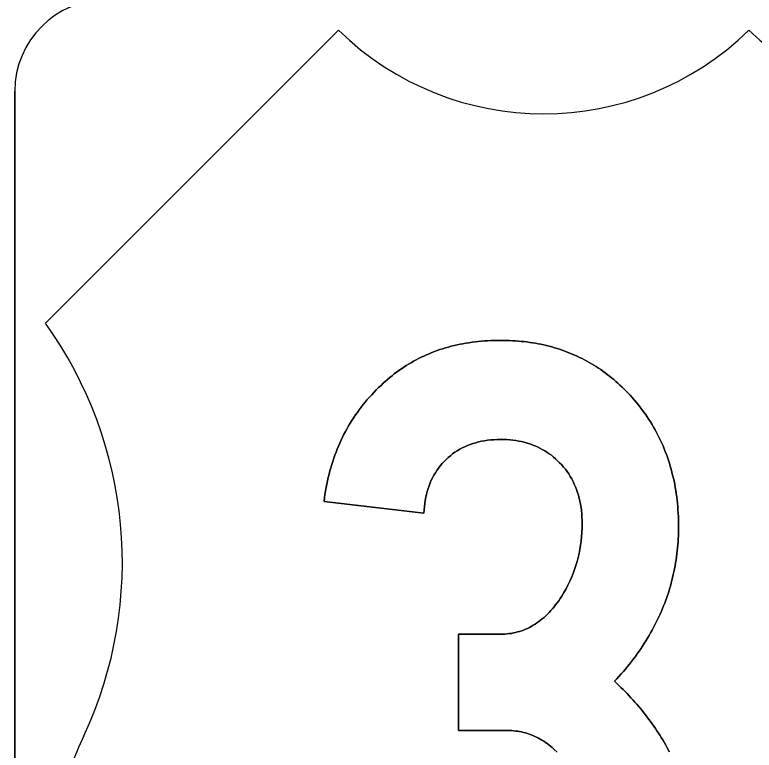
# Model space of a CAD drawing. Extents: x 10133 to 81668, y 5524 to 11018.
# Drawn here: x 28545.9 to 28596.2, y 9488.7 to 9538.8 of the extents above; entities that cross this region are included whole.
import ezdxf

# ---------------------------------------------------------------- set-up
doc = ezdxf.new("R2010")
doc.units = 0
doc.layers.add('DisPlatData', color=7, linetype='Continuous')

msp = doc.modelspace()

# ---------------------------------------------------------------- linework, layer by layer
at = {"layer": 'DisPlatData'}
for p, q in [((28547.947, 9517.778), (28567.912, 9537.745)), ((28567.912, 9537.745), (28547.947, 9517.778)), ((28545.863, 9533.578), (28545.863, 9446.078)), ((28545.863, 9533.578), (28545.863, 9533.578)), ((28545.863, 9533.578), (28545.863, 9446.078)), ((28545.863, 9446.078), (28545.863, 9533.578)), ((28545.863, 9533.578), (28545.863, 9533.578)), ((28545.863, 9446.078), (28545.863, 9533.578)), ((28577.649, 9509.725), (28577.449, 9509.681)), ((28550.566, 9489.666), (28550.568, 9489.665)), ((28550.568, 9489.665), (28550.566, 9489.666))]:
    msp.add_line(p, q, dxfattribs=at)
for points in [[(28595.862, 9537.745), (28595.863, 9537.745)], [(28580.358, 9516.535), (28580.162, 9516.553), (28579.966, 9516.568), (28579.766, 9516.581), (28579.562, 9516.591), (28579.362, 9516.598), (28579.154, 9516.602), (28578.949, 9516.603), (28578.729, 9516.602), (28578.504, 9516.597), (28578.287, 9516.589), (28578.066, 9516.578), (28577.849, 9516.563), (28577.637, 9516.546), (28577.424, 9516.525), (28577.212, 9516.502), (28577.004, 9516.475), (28576.795, 9516.445), (28576.591, 9516.411), (28576.387, 9516.375), (28576.187, 9516.335), (28575.983, 9516.293), (28575.787, 9516.247), (28575.591, 9516.198), (28575.395, 9516.145), (28575.204, 9516.09), (28575.012, 9516.031), (28574.82, 9515.97), (28574.633, 9515.905), (28574.445, 9515.837), (28574.262, 9515.765), (28574.079, 9515.691), (28573.899, 9515.613), (28573.72, 9515.533), (28573.545, 9515.448), (28573.37, 9515.361), (28573.195, 9515.271), (28573.024, 9515.178), (28572.854, 9515.081), (28572.687, 9514.981), (28572.52, 9514.878), (28572.354, 9514.772), (28572.191, 9514.663), (28572.029, 9514.55), (28571.87, 9514.435), (28571.712, 9514.316), (28571.558, 9514.194), (28571.404, 9514.069), (28571.254, 9513.941), (28571.099, 9513.809), (28570.954, 9513.675), (28570.808, 9513.537), (28570.641, 9513.38), (28570.483, 9513.221), (28570.324, 9513.06), (28570.174, 9512.898), (28570.024, 9512.732), (28569.874, 9512.565), (28569.733, 9512.396), (28569.595, 9512.224), (28569.458, 9512.051), (28569.324, 9511.875), (28569.195, 9511.698), (28569.07, 9511.518), (28568.945, 9511.336), (28568.829, 9511.152), (28568.712, 9510.966), (28568.599, 9510.778), (28568.491, 9510.588), (28568.383, 9510.395), (28568.283, 9510.2), (28568.183, 9510.004), (28568.087, 9509.805), (28567.995, 9509.605), (28567.908, 9509.402), (28567.824, 9509.197), (28567.741, 9508.99), (28567.662, 9508.78), (28567.587, 9508.569), (28567.516, 9508.356), (28567.449, 9508.14), (28567.383, 9507.923), (28567.324, 9507.703), (28567.266, 9507.482), (28567.212, 9507.258), (28567.158, 9507.032), (28567.112, 9506.804), (28567.066, 9506.574), (28567.029, 9506.342), (28566.991, 9506.108), (28566.958, 9505.871), (28566.924, 9505.633), (28573.729, 9504.818), (28573.741, 9505.046), (28573.762, 9505.269), (28573.787, 9505.487), (28573.82, 9505.701), (28573.858, 9505.91), (28573.904, 9506.114), (28573.958, 9506.313), (28574.016, 9506.508)], [(28574.016, 9506.508), (28573.958, 9506.313), (28573.904, 9506.114), (28573.858, 9505.91), (28573.82, 9505.701), (28573.787, 9505.487), (28573.762, 9505.269), (28573.741, 9505.046), (28573.729, 9504.818), (28566.924, 9505.633), (28566.958, 9505.871), (28566.991, 9506.108), (28567.029, 9506.342), (28567.066, 9506.574), (28567.112, 9506.804), (28567.158, 9507.032), (28567.212, 9507.258), (28567.266, 9507.482), (28567.324, 9507.703), (28567.383, 9507.923), (28567.449, 9508.14), (28567.516, 9508.356), (28567.587, 9508.569), (28567.662, 9508.78), (28567.741, 9508.99), (28567.824, 9509.197), (28567.908, 9509.402), (28567.995, 9509.605), (28568.087, 9509.805), (28568.183, 9510.004), (28568.283, 9510.2), (28568.383, 9510.395), (28568.491, 9510.588), (28568.599, 9510.778), (28568.712, 9510.966), (28568.829, 9511.152), (28568.945, 9511.336), (28569.07, 9511.518), (28569.195, 9511.698), (28569.324, 9511.875), (28569.458, 9512.051), (28569.595, 9512.224), (28569.733, 9512.396), (28569.874, 9512.565), (28570.024, 9512.732), (28570.174, 9512.898), (28570.324, 9513.06), (28570.483, 9513.221), (28570.641, 9513.38), (28570.808, 9513.537), (28570.954, 9513.675), (28571.099, 9513.809), (28571.254, 9513.941), (28571.404, 9514.069), (28571.558, 9514.194), (28571.712, 9514.316), (28571.87, 9514.435), (28572.029, 9514.55), (28572.191, 9514.663), (28572.354, 9514.772), (28572.52, 9514.878), (28572.687, 9514.981), (28572.854, 9515.081), (28573.024, 9515.178), (28573.195, 9515.271), (28573.37, 9515.361), (28573.545, 9515.448), (28573.72, 9515.533), (28573.899, 9515.613), (28574.079, 9515.691), (28574.262, 9515.765), (28574.445, 9515.837), (28574.633, 9515.905), (28574.82, 9515.97), (28575.012, 9516.031), (28575.204, 9516.09), (28575.395, 9516.145), (28575.591, 9516.198), (28575.787, 9516.247), (28575.983, 9516.293), (28576.187, 9516.335), (28576.387, 9516.375), (28576.591, 9516.411), (28576.795, 9516.445), (28577.004, 9516.475), (28577.212, 9516.502), (28577.424, 9516.525), (28577.637, 9516.546), (28577.849, 9516.563), (28578.066, 9516.578), (28578.287, 9516.589), (28578.504, 9516.597), (28578.729, 9516.602), (28578.949, 9516.603), (28579.154, 9516.602), (28579.362, 9516.598), (28579.562, 9516.591), (28579.766, 9516.581), (28579.966, 9516.568), (28580.162, 9516.553), (28580.358, 9516.535)], [(28590.958, 9502.046), (28590.983, 9502.25), (28591.004, 9502.455), (28591.02, 9502.66), (28591.037, 9502.866), (28591.049, 9503.073), (28591.058, 9503.28), (28591.066, 9503.489), (28591.07, 9503.698), (28591.07, 9503.908), (28591.07, 9504.14), (28591.066, 9504.371), (28591.058, 9504.6), (28591.045, 9504.828), (28591.033, 9505.054), (28591.016, 9505.278), (28590.995, 9505.5), (28590.97, 9505.721), (28590.945, 9505.94), (28590.916, 9506.157), (28590.883, 9506.373), (28590.845, 9506.587), (28590.808, 9506.799), (28590.766, 9507.01), (28590.72, 9507.219), (28590.67, 9507.426), (28590.62, 9507.632), (28590.566, 9507.836), (28590.508, 9508.038), (28590.445, 9508.239), (28590.383, 9508.438), (28590.316, 9508.635), (28590.245, 9508.83), (28590.17, 9509.024), (28590.095, 9509.217), (28590.016, 9509.407), (28589.933, 9509.596), (28589.845, 9509.783), (28589.758, 9509.969), (28589.666, 9510.153), (28589.57, 9510.335), (28589.47, 9510.515), (28589.37, 9510.694), (28589.266, 9510.871), (28589.158, 9511.047), (28589.045, 9511.22), (28588.933, 9511.393), (28588.816, 9511.563), (28588.695, 9511.732), (28588.57, 9511.899), (28588.445, 9512.064), (28588.316, 9512.228), (28588.183, 9512.39), (28588.045, 9512.55), (28587.908, 9512.709), (28587.766, 9512.866), (28587.633, 9513.009), (28587.495, 9513.148), (28587.362, 9513.285), (28587.224, 9513.419), (28587.083, 9513.55), (28586.945, 9513.679), (28586.804, 9513.805), (28586.658, 9513.928), (28586.512, 9514.048), (28586.366, 9514.165), (28586.22, 9514.28), (28586.07, 9514.392), (28585.92, 9514.501), (28585.77, 9514.608), (28585.616, 9514.711), (28585.462, 9514.812), (28585.304, 9514.91), (28585.149, 9515.005), (28584.987, 9515.098), (28584.829, 9515.188), (28584.666, 9515.275), (28584.504, 9515.359), (28584.337, 9515.441), (28584.174, 9515.52), (28584.004, 9515.596), (28583.837, 9515.669), (28583.666, 9515.74), (28583.495, 9515.807), (28583.32, 9515.872), (28583.145, 9515.934), (28582.97, 9515.994), (28582.795, 9516.05), (28582.616, 9516.104), (28582.437, 9516.155), (28582.254, 9516.204), (28582.07, 9516.249), (28581.887, 9516.292), (28581.699, 9516.332), (28581.512, 9516.37), (28581.324, 9516.404), (28581.133, 9516.436), (28580.941, 9516.465), (28580.749, 9516.491), (28580.554, 9516.515), (28580.358, 9516.535)], [(28580.358, 9516.535), (28580.554, 9516.515), (28580.749, 9516.491), (28580.941, 9516.465), (28581.133, 9516.436), (28581.324, 9516.404), (28581.512, 9516.37), (28581.699, 9516.332), (28581.887, 9516.292), (28582.07, 9516.249), (28582.254, 9516.204), (28582.437, 9516.155), (28582.616, 9516.104), (28582.795, 9516.05), (28582.97, 9515.994), (28583.145, 9515.934), (28583.32, 9515.872), (28583.495, 9515.807), (28583.666, 9515.74), (28583.837, 9515.669), (28584.004, 9515.596), (28584.174, 9515.52), (28584.337, 9515.441), (28584.504, 9515.359), (28584.666, 9515.275), (28584.829, 9515.188), (28584.987, 9515.098), (28585.149, 9515.005), (28585.304, 9514.91), (28585.462, 9514.812), (28585.616, 9514.711), (28585.77, 9514.608), (28585.92, 9514.501), (28586.07, 9514.392), (28586.22, 9514.28), (28586.366, 9514.165), (28586.512, 9514.048), (28586.658, 9513.928), (28586.804, 9513.805), (28586.945, 9513.679), (28587.083, 9513.55), (28587.224, 9513.419), (28587.362, 9513.285), (28587.495, 9513.148), (28587.633, 9513.009), (28587.766, 9512.866), (28587.908, 9512.709), (28588.045, 9512.55), (28588.183, 9512.39), (28588.316, 9512.228), (28588.445, 9512.064), (28588.57, 9511.899), (28588.695, 9511.732), (28588.816, 9511.563), (28588.933, 9511.393), (28589.045, 9511.22), (28589.158, 9511.047), (28589.266, 9510.871), (28589.37, 9510.694), (28589.47, 9510.515), (28589.57, 9510.335), (28589.666, 9510.153), (28589.758, 9509.969), (28589.845, 9509.783), (28589.933, 9509.596), (28590.016, 9509.407), (28590.095, 9509.217), (28590.17, 9509.024), (28590.245, 9508.83), (28590.316, 9508.635), (28590.383, 9508.438), (28590.445, 9508.239), (28590.508, 9508.038), (28590.566, 9507.836), (28590.62, 9507.632), (28590.67, 9507.426), (28590.72, 9507.219), (28590.766, 9507.01), (28590.808, 9506.799), (28590.845, 9506.587), (28590.883, 9506.373), (28590.916, 9506.157), (28590.945, 9505.94), (28590.97, 9505.721), (28590.995, 9505.5), (28591.016, 9505.278), (28591.033, 9505.054), (28591.045, 9504.828), (28591.058, 9504.6), (28591.066, 9504.371), (28591.07, 9504.14), (28591.07, 9503.908), (28591.07, 9503.698), (28591.066, 9503.489), (28591.058, 9503.28), (28591.049, 9503.073), (28591.037, 9502.866), (28591.02, 9502.66), (28591.004, 9502.455), (28590.983, 9502.25), (28590.958, 9502.046)], [(28574.016, 9506.508), (28574.083, 9506.699), (28574.154, 9506.884), (28574.233, 9507.065), (28574.316, 9507.241), (28574.408, 9507.413), (28574.508, 9507.58), (28574.612, 9507.742), (28574.724, 9507.9), (28574.841, 9508.053), (28574.966, 9508.201), (28575.099, 9508.344), (28575.237, 9508.483), (28575.383, 9508.616), (28575.529, 9508.743), (28575.683, 9508.862), (28575.837, 9508.975), (28575.999, 9509.08), (28576.166, 9509.179), (28576.337, 9509.272), (28576.508, 9509.357), (28576.687, 9509.435), (28576.87, 9509.507), (28577.062, 9509.572), (28577.254, 9509.63), (28577.449, 9509.681), (28577.649, 9509.725)], [(28577.449, 9509.681), (28577.254, 9509.63), (28577.062, 9509.572), (28576.87, 9509.507), (28576.687, 9509.435), (28576.508, 9509.357), (28576.337, 9509.272), (28576.166, 9509.179), (28575.999, 9509.08), (28575.837, 9508.975), (28575.683, 9508.862), (28575.529, 9508.743), (28575.383, 9508.616), (28575.237, 9508.483), (28575.099, 9508.344), (28574.966, 9508.201), (28574.841, 9508.053), (28574.724, 9507.9), (28574.612, 9507.742), (28574.508, 9507.58), (28574.408, 9507.413), (28574.316, 9507.241), (28574.233, 9507.065), (28574.154, 9506.884), (28574.083, 9506.699), (28574.016, 9506.508)], [(28577.649, 9509.725), (28577.854, 9509.763), (28578.066, 9509.794), (28578.279, 9509.818), (28578.499, 9509.835), (28578.72, 9509.845), (28578.949, 9509.848), (28579.166, 9509.845), (28579.374, 9509.836), (28579.583, 9509.821), (28579.787, 9509.8), (28579.987, 9509.774), (28580.183, 9509.741), (28580.379, 9509.702), (28580.566, 9509.657), (28580.754, 9509.606), (28580.937, 9509.55), (28581.112, 9509.487), (28581.287, 9509.418), (28581.462, 9509.343), (28581.629, 9509.263), (28581.791, 9509.176), (28581.954, 9509.083), (28582.108, 9508.985), (28582.262, 9508.88), (28582.412, 9508.77), (28582.558, 9508.653), (28582.699, 9508.53), (28582.837, 9508.402), (28582.974, 9508.268), (28583.112, 9508.122), (28583.241, 9507.972), (28583.362, 9507.818), (28583.483, 9507.659), (28583.591, 9507.497), (28583.695, 9507.33), (28583.795, 9507.16), (28583.887, 9506.985), (28583.97, 9506.806), (28584.049, 9506.623), (28584.124, 9506.435), (28584.191, 9506.243), (28584.249, 9506.048), (28584.304, 9505.848), (28584.354, 9505.644), (28584.391, 9505.436), (28584.429, 9505.223), (28584.458, 9505.007), (28584.479, 9504.786), (28584.495, 9504.562), (28584.504, 9504.333), (28584.508, 9504.1), (28584.504, 9503.803), (28584.491, 9503.509), (28584.47, 9503.218), (28584.437, 9502.929), (28584.399, 9502.643), (28584.354, 9502.359), (28584.295, 9502.078), (28584.233, 9501.8), (28584.158, 9501.525), (28584.079, 9501.252), (28583.987, 9500.982), (28583.891, 9500.714), (28583.783, 9500.45), (28583.666, 9500.188), (28583.541, 9499.928), (28583.408, 9499.671), (28583.266, 9499.417), (28583.116, 9499.165), (28583.016, 9499.011), (28582.912, 9498.861), (28582.808, 9498.717), (28582.699, 9498.576), (28582.591, 9498.441)], [(28582.591, 9498.441), (28582.699, 9498.576), (28582.808, 9498.717), (28582.912, 9498.861), (28583.016, 9499.011), (28583.116, 9499.165), (28583.266, 9499.417), (28583.408, 9499.671), (28583.541, 9499.928), (28583.666, 9500.188), (28583.783, 9500.45), (28583.891, 9500.714), (28583.987, 9500.982), (28584.079, 9501.252), (28584.158, 9501.525), (28584.233, 9501.8), (28584.295, 9502.078), (28584.354, 9502.359), (28584.399, 9502.643), (28584.437, 9502.929), (28584.47, 9503.218), (28584.491, 9503.509), (28584.504, 9503.803), (28584.508, 9504.1), (28584.504, 9504.333), (28584.495, 9504.562), (28584.479, 9504.786), (28584.458, 9505.007), (28584.429, 9505.223), (28584.391, 9505.436), (28584.354, 9505.644), (28584.304, 9505.848), (28584.249, 9506.048), (28584.191, 9506.243), (28584.124, 9506.435), (28584.049, 9506.623), (28583.97, 9506.806), (28583.887, 9506.985), (28583.795, 9507.16), (28583.695, 9507.33), (28583.591, 9507.497), (28583.483, 9507.659), (28583.362, 9507.818), (28583.241, 9507.972), (28583.112, 9508.122), (28582.974, 9508.268), (28582.837, 9508.402), (28582.699, 9508.53), (28582.558, 9508.653), (28582.412, 9508.77), (28582.262, 9508.88), (28582.108, 9508.985), (28581.954, 9509.083), (28581.791, 9509.176), (28581.629, 9509.263), (28581.462, 9509.343), (28581.287, 9509.418), (28581.112, 9509.487), (28580.937, 9509.55), (28580.754, 9509.606), (28580.566, 9509.657), (28580.379, 9509.702), (28580.183, 9509.741), (28579.987, 9509.774), (28579.787, 9509.8), (28579.583, 9509.821), (28579.374, 9509.836), (28579.166, 9509.845), (28578.949, 9509.848), (28578.72, 9509.845), (28578.499, 9509.835), (28578.279, 9509.818), (28578.066, 9509.794), (28577.854, 9509.763), (28577.649, 9509.725)], [(28590.441, 9488.568), (28590.358, 9488.731), (28590.27, 9488.893), (28590.179, 9489.054), (28590.087, 9489.215), (28589.995, 9489.374), (28589.899, 9489.533), (28589.799, 9489.691), (28589.699, 9489.848), (28589.599, 9490.005), (28589.495, 9490.16), (28589.387, 9490.315), (28589.283, 9490.468), (28589.17, 9490.621), (28589.058, 9490.773), (28588.945, 9490.925), (28588.829, 9491.075), (28588.712, 9491.225), (28588.595, 9491.374), (28588.47, 9491.522), (28588.349, 9491.669), (28588.224, 9491.815), (28588.095, 9491.96), (28587.966, 9492.105), (28587.833, 9492.249), (28587.699, 9492.392), (28587.566, 9492.534), (28587.429, 9492.675), (28587.291, 9492.815), (28587.149, 9492.955), (28587.004, 9493.094), (28586.858, 9493.232), (28586.712, 9493.369), (28586.866, 9493.535), (28587.016, 9493.703), (28587.166, 9493.87), (28587.312, 9494.039), (28587.458, 9494.209), (28587.595, 9494.379), (28587.733, 9494.55), (28587.87, 9494.722), (28587.999, 9494.895), (28588.129, 9495.068), (28588.258, 9495.243), (28588.379, 9495.418), (28588.499, 9495.593), (28588.62, 9495.77), (28588.737, 9495.948), (28588.849, 9496.126), (28588.958, 9496.305), (28589.066, 9496.485), (28589.17, 9496.665), (28589.27, 9496.847), (28589.37, 9497.029), (28589.466, 9497.212), (28589.558, 9497.396), (28589.649, 9497.581), (28589.737, 9497.766), (28589.82, 9497.953), (28589.904, 9498.139), (28589.983, 9498.327), (28590.058, 9498.516), (28590.133, 9498.705), (28590.204, 9498.895), (28590.27, 9499.086), (28590.337, 9499.278), (28590.399, 9499.47), (28590.458, 9499.664), (28590.516, 9499.858), (28590.57, 9500.053), (28590.62, 9500.249), (28590.67, 9500.445), (28590.716, 9500.643), (28590.758, 9500.841), (28590.799, 9501.04), (28590.837, 9501.24), (28590.87, 9501.44), (28590.904, 9501.641), (28590.933, 9501.843), (28590.958, 9502.046)], [(28590.958, 9502.046), (28590.933, 9501.843), (28590.904, 9501.641), (28590.87, 9501.44), (28590.837, 9501.24), (28590.799, 9501.04), (28590.758, 9500.841), (28590.716, 9500.643), (28590.67, 9500.445), (28590.62, 9500.249), (28590.57, 9500.053), (28590.516, 9499.858), (28590.458, 9499.664), (28590.399, 9499.47), (28590.337, 9499.278), (28590.27, 9499.086), (28590.204, 9498.895), (28590.133, 9498.705), (28590.058, 9498.516), (28589.983, 9498.327), (28589.904, 9498.139), (28589.82, 9497.953), (28589.737, 9497.766), (28589.649, 9497.581), (28589.558, 9497.396), (28589.466, 9497.212), (28589.37, 9497.029), (28589.27, 9496.847), (28589.17, 9496.665), (28589.066, 9496.485), (28588.958, 9496.305), (28588.849, 9496.126), (28588.737, 9495.948), (28588.62, 9495.77), (28588.499, 9495.593), (28588.379, 9495.418), (28588.258, 9495.243), (28588.129, 9495.068), (28587.999, 9494.895), (28587.87, 9494.722), (28587.733, 9494.55), (28587.595, 9494.379), (28587.458, 9494.209), (28587.312, 9494.039), (28587.166, 9493.87), (28587.016, 9493.703), (28586.866, 9493.535), (28586.712, 9493.369), (28586.858, 9493.232), (28587.004, 9493.094), (28587.149, 9492.955), (28587.291, 9492.815), (28587.429, 9492.675), (28587.566, 9492.534), (28587.699, 9492.392), (28587.833, 9492.249), (28587.966, 9492.105), (28588.095, 9491.96), (28588.224, 9491.815), (28588.349, 9491.669), (28588.47, 9491.522), (28588.595, 9491.374), (28588.712, 9491.225), (28588.829, 9491.075), (28588.945, 9490.925), (28589.058, 9490.773), (28589.17, 9490.621), (28589.283, 9490.468), (28589.387, 9490.315), (28589.495, 9490.16), (28589.599, 9490.005), (28589.699, 9489.848), (28589.799, 9489.691), (28589.899, 9489.533), (28589.995, 9489.374), (28590.087, 9489.215), (28590.179, 9489.054), (28590.27, 9488.893), (28590.358, 9488.731), (28590.441, 9488.568)], [(28582.591, 9498.441), (28582.483, 9498.31), (28582.37, 9498.185), (28582.258, 9498.063), (28582.141, 9497.947), (28582.029, 9497.835), (28581.908, 9497.728), (28581.791, 9497.626), (28581.67, 9497.529), (28581.549, 9497.436), (28581.424, 9497.348), (28581.299, 9497.265), (28581.174, 9497.187), (28581.045, 9497.113), (28580.916, 9497.044), (28580.787, 9496.98), (28580.654, 9496.921), (28580.52, 9496.866), (28580.387, 9496.816), (28580.249, 9496.771), (28580.112, 9496.731), (28579.97, 9496.695), (28579.829, 9496.664), (28579.687, 9496.638), (28579.541, 9496.617), (28579.395, 9496.6), (28579.249, 9496.588), (28579.099, 9496.581), (28578.949, 9496.579), (28576.074, 9496.579), (28576.074, 9490.016), (28579.429, 9490.016), (28579.57, 9490.014), (28579.708, 9490.008), (28579.845, 9489.998), (28579.979, 9489.983), (28580.116, 9489.965), (28580.249, 9489.943), (28580.383, 9489.917), (28580.512, 9489.887), (28580.645, 9489.853), (28580.774, 9489.814), (28580.899, 9489.772), (28581.029, 9489.726), (28581.154, 9489.675), (28581.279, 9489.621), (28581.404, 9489.562), (28581.524, 9489.5), (28581.645, 9489.433), (28581.766, 9489.363), (28581.887, 9489.288), (28582.004, 9489.209), (28582.12, 9489.127), (28582.237, 9489.04), (28582.349, 9488.949), (28582.462, 9488.855), (28582.574, 9488.756), (28582.795, 9488.546)], [(28582.795, 9488.546), (28582.574, 9488.756), (28582.462, 9488.855), (28582.349, 9488.949), (28582.237, 9489.04), (28582.12, 9489.127), (28582.004, 9489.209), (28581.887, 9489.288), (28581.766, 9489.363), (28581.645, 9489.433), (28581.524, 9489.5), (28581.404, 9489.562), (28581.279, 9489.621), (28581.154, 9489.675), (28581.029, 9489.726), (28580.899, 9489.772), (28580.774, 9489.814), (28580.645, 9489.853), (28580.512, 9489.887), (28580.383, 9489.917), (28580.249, 9489.943), (28580.116, 9489.965), (28579.979, 9489.983), (28579.845, 9489.998), (28579.708, 9490.008), (28579.57, 9490.014), (28579.429, 9490.016), (28576.074, 9490.016), (28576.074, 9496.579), (28578.949, 9496.579), (28579.099, 9496.581), (28579.249, 9496.588), (28579.395, 9496.6), (28579.541, 9496.617), (28579.687, 9496.638), (28579.829, 9496.664), (28579.97, 9496.695), (28580.112, 9496.731), (28580.249, 9496.771), (28580.387, 9496.816), (28580.52, 9496.866), (28580.654, 9496.921), (28580.787, 9496.98), (28580.916, 9497.044), (28581.045, 9497.113), (28581.174, 9497.187), (28581.299, 9497.265), (28581.424, 9497.348), (28581.549, 9497.436), (28581.67, 9497.529), (28581.791, 9497.626), (28581.908, 9497.728), (28582.029, 9497.835), (28582.141, 9497.947), (28582.258, 9498.063), (28582.37, 9498.185), (28582.483, 9498.31), (28582.591, 9498.441)]]:
    msp.add_lwpolyline(points, dxfattribs=at)
for centre, radius, start, end in [((28552.113, 9533.578), 6.25, 90.0002, 179.9998), ((28552.113, 9533.578), 6.25, 90.0002, 179.9998), ((28552.113, 9533.578), 6.25, 90.0002, 179.9998), ((28552.113, 9533.578), 6.25, 90.0002, 179.9998), ((28581.888, 9552.003), 19.965, 225.5729, 314.4242), ((28581.888, 9552.003), 19.965, 225.5729, 314.4242), ((28609.838, 9552.003), 19.965, 225.5729, 225.5758), ((28581.888, 9552.003), 19.965, 314.4242, 314.4272), ((28609.838, 9552.003), 19.965, 225.5758, 314.4272), ((28609.838, 9552.003), 19.965, 225.5758, 314.4272), ((28525.238, 9501.482), 27.951, 334.9895, 35.6629), ((28525.238, 9501.482), 27.951, 334.9895, 35.6629), ((28575.896, 9477.849), 27.951, 154.9897, 270.0001), ((28575.896, 9477.849), 27.951, 154.9897, 270.0001)]:
    msp.add_arc(centre, radius, start, end, dxfattribs=at)

doc.saveas('drawing.dxf')
